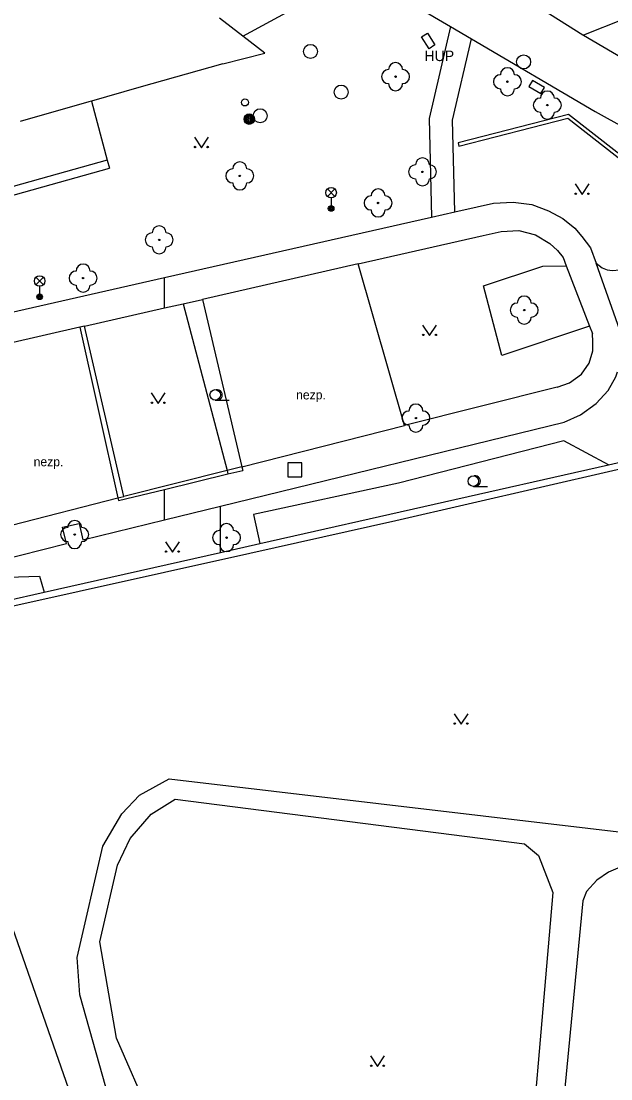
# Model space of a CAD drawing. Extents: x -596229 to -595156, y -1161237 to -1159376.
# Drawn here: x -595396.8 to -595354.7, y -1160469.6 to -1160394.1 of the extents above; entities that cross this region are included whole.
import ezdxf

# ---------------------------------------------------------------- set-up
doc = ezdxf.new("R2010")
doc.units = 0
for name, color, linetype in [('Level 22', 7, 'Continuous'), ('Level 24', 7, 'Continuous'), ('Level 26', 7, 'Continuous'), ('Level 27', 7, 'Continuous'), ('Level 28', 7, 'Continuous'), ('Level 31', 7, 'Continuous'), ('Level 33', 7, 'Continuous'), ('Level 36', 7, 'Continuous'), ('plynovod - povrch.  znaky - PRIS skut. velikost', 7, 'Continuous'), ('Specificka linie pasportu komunikaci', 7, 'Continuous'), ('TM - budovy zdene_ betonove - VP', 7, 'Continuous'), ('TM - chodniky - VP', 7, 'Continuous'), ('TM - komunikace - VP', 7, 'Continuous'), ('TM - letecke snimky - pomocna linie', 7, 'Continuous'), ('TM - plot drateny_ kovovy - VP', 7, 'Continuous'), ('TM - plot zdeny_ ohradni zed - VP', 7, 'Continuous'), ('TM - podezdivka plotu - VP', 7, 'Continuous'), ('TM - popis objektu', 7, 'Continuous'), ('TM - popis povrchu', 7, 'Continuous'), ('TM - rozhrani ploch obecne - VP', 7, 'Continuous')]:
    doc.layers.add(name, color=color, linetype=linetype)

msp = doc.modelspace()

# ---------------------------------------------------------------- linework, layer by layer
at = {"layer": 'Level 22'}
for centre in [(-595370.05, -1160398.08), (-595362.07, -1160398.44), (-595359.22, -1160400.11), (-595368.13, -1160404.87), (-595381.17, -1160405.16), (-595371.3, -1160407.09), (-595386.92, -1160409.72), (-595392.35, -1160412.45), (-595360.87, -1160414.73), (-595368.6, -1160422.43), (-595392.95, -1160430.74), (-595382.11, -1160430.96)]:
    msp.add_circle(centre, 0.05, dxfattribs=at)
for centre, start, end in [((-595370.05, -1160397.58), 0, 180), ((-595362.07, -1160397.94), 0, 180), ((-595370.55, -1160398.08), 90, 270), ((-595369.55, -1160398.08), 270, 90), ((-595362.57, -1160398.44), 90, 270), ((-595361.57, -1160398.44), 270, 90), ((-595370.05, -1160398.58), 180, 0), ((-595362.07, -1160398.94), 180, 0), ((-595359.72, -1160400.11), 90, 270), ((-595359.22, -1160399.61), 0, 180), ((-595358.72, -1160400.11), 270, 90), ((-595359.22, -1160400.61), 180, 0), ((-595381.17, -1160404.66), 0, 180), ((-595368.13, -1160404.37), 0, 180), ((-595381.67, -1160405.16), 90, 270), ((-595380.67, -1160405.16), 270, 90), ((-595368.63, -1160404.87), 90, 270), ((-595367.63, -1160404.87), 270, 90), ((-595381.17, -1160405.66), 180, 0), ((-595368.13, -1160405.37), 180, 0), ((-595371.3, -1160406.59), 0, 180), ((-595371.8, -1160407.09), 90, 270), ((-595370.8, -1160407.09), 270, 90), ((-595371.3, -1160407.59), 180, 0), ((-595386.92, -1160409.22), 0, 180), ((-595387.42, -1160409.72), 90, 270), ((-595386.42, -1160409.72), 270, 90), ((-595386.92, -1160410.22), 180, 0), ((-595392.35, -1160411.95), 0, 180), ((-595392.85, -1160412.45), 90, 270), ((-595391.85, -1160412.45), 270, 90), ((-595392.35, -1160412.95), 180, 0), ((-595360.87, -1160414.23), 0, 180), ((-595361.37, -1160414.73), 90, 270), ((-595360.37, -1160414.73), 270, 90), ((-595360.87, -1160415.23), 180, 0), ((-595368.6, -1160421.93), 0, 180), ((-595369.1, -1160422.43), 90, 270), ((-595368.1, -1160422.43), 270, 90), ((-595368.6, -1160422.93), 180, 0), ((-595392.95, -1160430.24), 0, 180), ((-595393.45, -1160430.74), 90, 270), ((-595392.45, -1160430.74), 270, 90), ((-595382.61, -1160430.96), 90, 270), ((-595382.11, -1160430.46), 0, 180), ((-595381.61, -1160430.96), 270, 90), ((-595392.95, -1160431.24), 180, 0), ((-595382.11, -1160431.46), 180, 0)]:
    msp.add_arc(centre, 0.5, start, end, dxfattribs=at)
at = {"layer": 'Level 24'}
msp.add_lwpolyline([(-595360.538, -1160398.785), (-595359.673, -1160399.287), (-595359.422, -1160398.855), (-595360.287, -1160398.353)], close=True, dxfattribs=at)
at = {"layer": 'Level 26'}
msp.add_lwpolyline([(-595377.73, -1160426.63), (-595376.73, -1160426.63), (-595376.73, -1160425.63), (-595377.73, -1160425.63)], close=True, dxfattribs=at)
at = {"layer": 'Level 27'}
for centre in [(-595376.12, -1160396.28), (-595360.91, -1160397.03), (-595373.93, -1160399.18), (-595379.71, -1160400.87)]:
    msp.add_circle(centre, 0.5, dxfattribs=at)
at = {"layer": 'Level 28'}
msp.add_circle((-595380.8, -1160399.92), 0.25, dxfattribs=at)
at = {"layer": 'Level 31'}
for radius in [0.375, 0.305, 0.235, 0.165, 0.0781]:
    msp.add_circle((-595380.49, -1160401.11), radius, dxfattribs=at)
at = {"layer": 'Level 33'}
for p, q in [((-595374.915, -1160406.62), (-595374.385, -1160406.09)), ((-595374.915, -1160406.09), (-595374.385, -1160406.62)), ((-595374.65, -1160406.73), (-595374.65, -1160407.48)), ((-595395.715, -1160412.92), (-595395.185, -1160412.39)), ((-595395.715, -1160412.39), (-595395.185, -1160412.92)), ((-595395.45, -1160413.03), (-595395.45, -1160413.78))]:
    msp.add_line(p, q, dxfattribs=at)
for centre, radius in [((-595374.65, -1160406.355), 0.375), ((-595374.65, -1160407.48), 0.2), ((-595374.65, -1160407.48), 0.145), ((-595374.65, -1160407.48), 0.0876), ((-595395.45, -1160412.655), 0.375), ((-595395.45, -1160413.78), 0.2), ((-595395.45, -1160413.78), 0.145), ((-595395.45, -1160413.78), 0.0876)]:
    msp.add_circle(centre, radius, dxfattribs=at)
at = {"layer": 'Level 36'}
for p, q in [((-595382.92, -1160421.155), (-595381.92, -1160421.155)), ((-595364.5, -1160427.305), (-595363.5, -1160427.305))]:
    msp.add_line(p, q, dxfattribs=at)
for points in [[(-595384.41, -1160402.4), (-595383.91, -1160403.15), (-595383.41, -1160402.4)], [(-595357.24, -1160405.73), (-595356.74, -1160406.48), (-595356.24, -1160405.73)], [(-595368.12, -1160415.8), (-595367.62, -1160416.55), (-595367.12, -1160415.8)], [(-595387.49, -1160420.64), (-595386.99, -1160421.39), (-595386.49, -1160420.64)], [(-595386.48, -1160431.25), (-595385.98, -1160432), (-595385.48, -1160431.25)], [(-595365.88, -1160443.52), (-595365.38, -1160444.27), (-595364.88, -1160443.52)], [(-595371.84, -1160467.93), (-595371.34, -1160468.68), (-595370.84, -1160467.93)]]:
    msp.add_lwpolyline(points, dxfattribs=at)
for centre, radius in [((-595384.36, -1160403.1), 0.05), ((-595383.461, -1160403.1), 0.05), ((-595357.19, -1160406.43), 0.05), ((-595356.291, -1160406.43), 0.05), ((-595368.07, -1160416.5), 0.05), ((-595367.171, -1160416.5), 0.05), ((-595382.92, -1160420.78), 0.375), ((-595387.44, -1160421.34), 0.05), ((-595386.541, -1160421.34), 0.05), ((-595364.5, -1160426.93), 0.375), ((-595386.43, -1160431.95), 0.05), ((-595385.531, -1160431.95), 0.05), ((-595365.83, -1160444.22), 0.05), ((-595364.931, -1160444.22), 0.05), ((-595371.79, -1160468.63), 0.05), ((-595370.891, -1160468.63), 0.05)]:
    msp.add_circle(centre, radius, dxfattribs=at)
for centre in [(-595382.795, -1160420.78), (-595364.375, -1160426.93)]:
    msp.add_arc(centre, 0.375, 260.40593, 99.59407, dxfattribs=at)
at = {"layer": 'plynovod - povrch.  znaky - PRIS skut. velikost'}
msp.add_lwpolyline([(-595368.2, -1160395.25), (-595367.78, -1160394.98), (-595367.24, -1160395.82), (-595367.66, -1160396.09), (-595368.2, -1160395.25)], dxfattribs=at)
at = {"layer": 'Specificka linie pasportu komunikaci'}
for points in [[(-595386.54, -1160414.58), (-595386.54, -1160412.41)], [(-595392.58, -1160415.96), (-595389.86, -1160428.13)], [(-595381.02, -1160425.9), (-595380.96, -1160426.16)], [(-595386.54, -1160427.52), (-595382.01, -1160426.41)], [(-595382.07, -1160426.17), (-595382.01, -1160426.41)], [(-595382.01, -1160426.41), (-595380.96, -1160426.16)], [(-595389.82, -1160428.32), (-595386.54, -1160427.519)], [(-595386.53, -1160429.68), (-595386.54, -1160427.519)], [(-595389.86, -1160428.13), (-595389.82, -1160428.32)], [(-595382.55, -1160432.03), (-595382.54, -1160428.71)]]:
    msp.add_lwpolyline(points, dxfattribs=at)
at = {"layer": 'TM - budovy zdene_ betonove - VP'}
for points in [[(-595380.94, -1160395.19), (-595382.61, -1160393.9)], [(-595379.37, -1160396.4), (-595380.94, -1160395.19)], [(-595382.37, -1160397.16), (-595379.37, -1160396.4)], [(-595382.37, -1160397.16), (-595388.37, -1160398.86)], [(-595388.37, -1160398.86), (-595391.76, -1160399.83)], [(-595391.95, -1160399.88), (-595396.85, -1160401.27)], [(-595391.76, -1160399.83), (-595391.95, -1160399.88)]]:
    msp.add_lwpolyline(points, dxfattribs=at)
at = {"layer": 'TM - chodniky - VP'}
for points in [[(-595380.94, -1160395.19), (-595372.48, -1160390.57)], [(-595364.23, -1160407.36), (-595363.06, -1160407.11), (-595361.66, -1160407.04), (-595360.33, -1160407.21), (-595359.14, -1160407.65), (-595358.12, -1160408.2), (-595357.26, -1160408.88), (-595356.75, -1160409.49), (-595356.15, -1160410.29)], [(-595367.49, -1160408.1), (-595365.82, -1160407.72)], [(-595365.82, -1160407.72), (-595364.23, -1160407.36)], [(-595386.54, -1160412.41), (-595367.49, -1160408.1)], [(-595372.72, -1160411.44), (-595363.81, -1160409.42)], [(-595363.81, -1160409.42), (-595362.51, -1160409.12), (-595361.25, -1160409.05), (-595360.06, -1160409.36), (-595359.04, -1160409.97), (-595358.49, -1160410.48), (-595358.1, -1160410.98)], [(-595355.74, -1160411.39), (-595355.31, -1160411.72), (-595354.96, -1160411.86), (-595354.56, -1160411.9), (-595354.08, -1160411.87), (-595353.31, -1160411.78), (-595352.69, -1160411.66), (-595352.17, -1160411.42), (-595351.44, -1160410.56), (-595350.61, -1160409.54)], [(-595358.1, -1160410.98), (-595357.87, -1160411.58)], [(-595356.15, -1160410.29), (-595355.74, -1160411.39)], [(-595369.42, -1160422.96), (-595372.72, -1160411.44)], [(-595357.87, -1160411.58), (-595356.2, -1160415.88)], [(-595409.37, -1160417.58), (-595386.54, -1160412.41)], [(-595385.21, -1160414.28), (-595383.84, -1160413.97)], [(-595383.84, -1160413.97), (-595381.02, -1160425.9)], [(-595392.24, -1160415.88), (-595386.54, -1160414.58)], [(-595386.54, -1160414.58), (-595385.21, -1160414.28)], [(-595389.45, -1160428.03), (-595392.24, -1160415.88)], [(-595356.2, -1160415.88), (-595356, -1160416.4)], [(-595358.52, -1160420.22), (-595357.64, -1160419.92), (-595356.79, -1160419.31), (-595356.24, -1160418.52), (-595355.97, -1160417.64), (-595355.97, -1160416.99), (-595356, -1160416.4)], [(-595358.01, -1160422.72), (-595356.86, -1160422.21), (-595355.73, -1160421.39), (-595354.88, -1160420.47), (-595354.33, -1160419.48), (-595354.21, -1160419.13)], [(-595358.52, -1160420.22), (-595369.42, -1160422.96)], [(-595382.54, -1160428.71), (-595358.01, -1160422.72)], [(-595381.02, -1160425.9), (-595382.07, -1160426.17)], [(-595382.07, -1160426.17), (-595389.45, -1160428.03)], [(-595386.53, -1160429.68), (-595382.54, -1160428.71)], [(-595417.14, -1160437.18), (-595396.9, -1160432.24), (-595393.53, -1160431.39), (-595393.82, -1160430.21), (-595392.62, -1160429.96), (-595392.37, -1160431.11), (-595386.53, -1160429.68)], [(-595370.63, -1160491.64), (-595372.08, -1160490.41), (-595379.84, -1160485.28), (-595383.46, -1160481.94), (-595385.9, -1160478.86), (-595390.72, -1160470.15), (-595392.59, -1160463.56), (-595392.78, -1160460.9), (-595390.93, -1160452.97), (-595389.59, -1160450.65), (-595388.33, -1160449.34), (-595386.21, -1160448.16), (-595333.93, -1160454.33)], [(-595372.03, -1160488.25), (-595378.23, -1160484.36), (-595381.91, -1160481.07), (-595384.62, -1160477.42), (-595387.51, -1160472.28), (-595389.96, -1160466.67), (-595391.15, -1160459.8), (-595389.9, -1160454.33), (-595388.98, -1160452.43), (-595387.5, -1160450.68), (-595385.78, -1160449.62), (-595360.84, -1160452.79), (-595359.86, -1160453.63), (-595358.82, -1160456.28), (-595361.03, -1160481.99), (-595362.43, -1160485.48), (-595364.3, -1160487.66), (-595366.94, -1160489.31), (-595368.47, -1160489.61), (-595372.03, -1160488.25)], [(-595334.12, -1160456.18), (-595353.58, -1160454.27), (-595354.86, -1160454.81), (-595355.7, -1160455.39), (-595356.42, -1160456.21), (-595356.69, -1160456.87), (-595358.19, -1160472.45), (-595337.91, -1160474.84)]]:
    msp.add_lwpolyline(points, dxfattribs=at)
at = {"layer": 'TM - komunikace - VP'}
for points in [[(-595372.48, -1160390.57), (-595368.53, -1160393.09), (-595366.12, -1160394.5)], [(-595359.52, -1160393.31), (-595356.68, -1160395.09)], [(-595366.12, -1160394.5), (-595364.63, -1160395.38)], [(-595356.68, -1160395.09), (-595356.64, -1160395.12)], [(-595356.64, -1160395.12), (-595350.84, -1160398.53)], [(-595364.63, -1160395.38), (-595355.8, -1160400.56)], [(-595355.8, -1160400.56), (-595347.27, -1160405.29)]]:
    msp.add_lwpolyline(points, dxfattribs=at)
at = {"layer": 'TM - letecke snimky - pomocna linie'}
msp.add_lwpolyline([(-595369.22, -1160539.54), (-595404.84, -1160437.5)], dxfattribs=at)
at = {"layer": 'TM - plot drateny_ kovovy - VP'}
msp.add_lwpolyline([(-595404.84, -1160437.5), (-595380.44, -1160432.07), (-595370.02, -1160429.73), (-595354.55, -1160426.18), (-595346.18, -1160424.24)], dxfattribs=at)
at = {"layer": 'TM - plot zdeny_ ohradni zed - VP'}
for points in [[(-595391.76, -1160399.83), (-595390.63, -1160404.03)], [(-595390.63, -1160404.03), (-595390.47, -1160404.61)]]:
    msp.add_lwpolyline(points, dxfattribs=at)
at = {"layer": 'TM - podezdivka plotu - VP'}
for points in [[(-595354.86, -1160425.77), (-595345.98, -1160423.72), (-595340.28, -1160422.35)], [(-595379.73, -1160431.39), (-595354.86, -1160425.77)], [(-595382.55, -1160432.03), (-595379.73, -1160431.39)], [(-595395.13, -1160434.86), (-595382.55, -1160432.03)], [(-595426.64, -1160441.96), (-595408.82, -1160437.95), (-595395.13, -1160434.86)]]:
    msp.add_lwpolyline(points, dxfattribs=at)
at = {"layer": 'TM - rozhrani ploch obecne - VP'}
for points in [[(-595353.75, -1160393.98), (-595356.64, -1160395.12)], [(-595366.12, -1160394.5), (-595367.66, -1160401.06), (-595367.49, -1160408.1)], [(-595365.82, -1160407.72), (-595365.98, -1160401.19), (-595364.63, -1160395.38)], [(-595348.98, -1160407.58), (-595357.7, -1160400.77), (-595365.59, -1160402.81), (-595365.53, -1160403.05), (-595357.76, -1160401.04), (-595349.15, -1160407.78)], [(-595390.63, -1160404.03), (-595411.21, -1160409.8), (-595411.31, -1160409.83)], [(-595411.05, -1160410.37), (-595390.47, -1160404.61)], [(-595372.72, -1160411.44), (-595383.84, -1160413.97)], [(-595356.2, -1160415.88), (-595362.47, -1160417.98), (-595363.77, -1160412.99), (-595359.54, -1160411.59), (-595357.87, -1160411.58)], [(-595353.75, -1160416.97), (-595355.74, -1160411.39)], [(-595385.21, -1160414.28), (-595382.07, -1160426.17)], [(-595392.58, -1160415.96), (-595400.37, -1160417.72)], [(-595392.24, -1160415.88), (-595392.58, -1160415.96)], [(-595381.02, -1160425.9), (-595369.42, -1160422.96)], [(-595354.86, -1160425.77), (-595358.04, -1160424.05), (-595369.83, -1160427.07), (-595380.2, -1160429.3), (-595379.73, -1160431.39)], [(-595397.46, -1160430.06), (-595389.86, -1160428.13)], [(-595389.86, -1160428.13), (-595389.45, -1160428.03)], [(-595426.64, -1160441.96), (-595426.83, -1160441.16), (-595420, -1160438.21), (-595412.28, -1160437.41), (-595402.27, -1160433.93), (-595395.45, -1160433.72), (-595395.13, -1160434.86)]]:
    msp.add_lwpolyline(points, dxfattribs=at)

# ---------------------------------------------------------------- texts
at = {"layer": 'TM - popis objektu'}
msp.add_text('HUP', height=0.75, dxfattribs=at).set_placement((-595367.99, -1160396.97))
at = {"layer": 'TM - popis povrchu'}
for p in [(-595377.15, -1160421.1), (-595395.88, -1160425.87)]:
    msp.add_text('nezp.', height=0.65, dxfattribs=at).set_placement(p)

doc.saveas('drawing.dxf')
